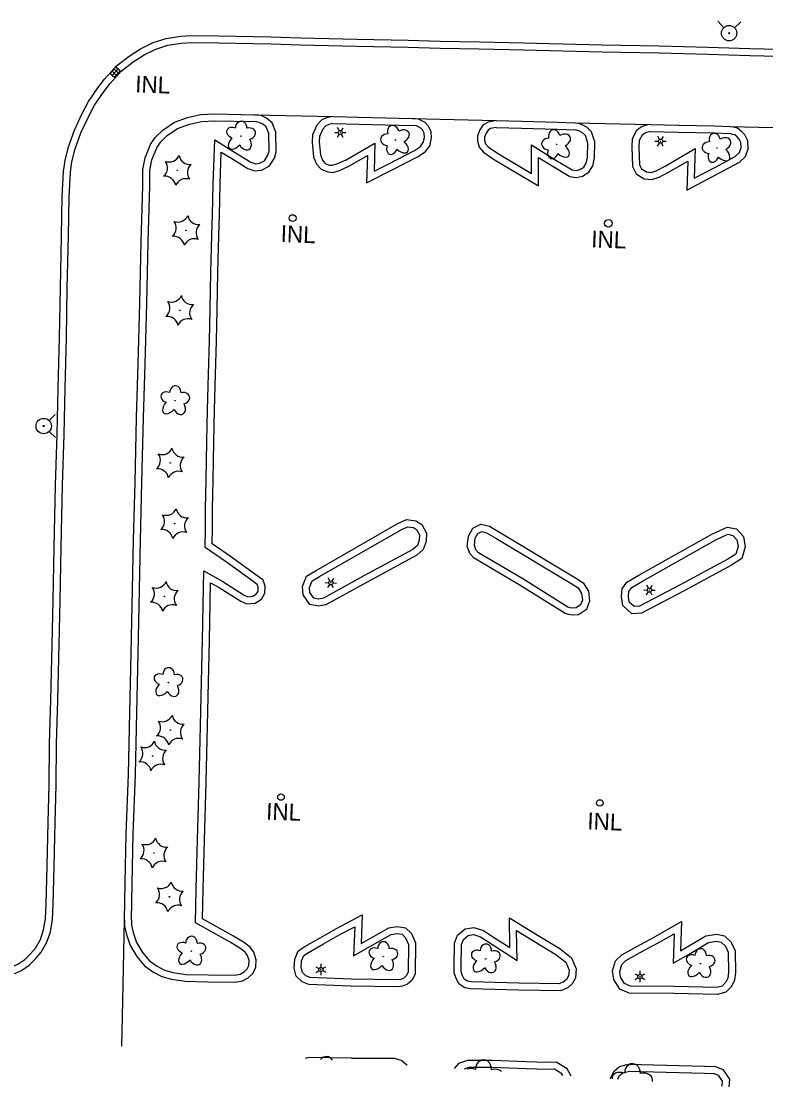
# Model space of a CAD drawing. Extents: x 588843 to 2552415, y 180129 to 269402.
# Drawn here: x 604807.2 to 605073.1, y 182744.4 to 183125.3 of the extents above; entities that cross this region are included whole.
import ezdxf

# ---------------------------------------------------------------- set-up
doc = ezdxf.new("R2010")
doc.units = 0
for name, color, linetype in [('E_DRN', 7, 'Continuous'), ('E_DRN_Text', 7, 'Continuous'), ('E_DWY', 7, 'Continuous'), ('E_LAND_Vegetation', 7, 'Continuous'), ('E_LTG', 7, 'Continuous'), ('E_RDWY_C_and_G', 7, 'Continuous'), ('E_UTL_WHydrant', 7, 'Continuous')]:
    doc.layers.add(name, color=color, linetype=linetype)

# ---------------------------------------------------------------- blocks, each defined once
blk = doc.blocks.new('INLT_56_1')
at = {"layer": 'E_DRN_Text'}
blk.add_text('INL', height=39.37, dxfattribs=at).set_placement((-36.2, -19.7))
blk = doc.blocks.new('INLO_2')
at = {"layer": 'E_DRN'}
for p, q in [((6.6, -13.1), (6.6, 0)), ((13.1, -13.1), (13.1, 0)), ((19.7, -6.6), (0, -6.6))]:
    blk.add_line(p, q, dxfattribs=at)
blk.add_lwpolyline([(0, -13.1), (19.7, -13.1), (19.7, 0), (0, 0)], close=True, dxfattribs=at)
blk = doc.blocks.new('DTRE_3')
at = {"layer": 'E_LAND_Vegetation'}
blk.add_circle((-0.6, 0), 0.601, dxfattribs=at)
for centre, major_axis, ratio in [((-6.1, 17.5), (4.5, -16.3), 0.782863), ((13.3, 9), (-17.3, -9.6), 0.691916), ((-19.3, 0.5), (16.2, -0.4), 0.832022), ((-8.2, -17.2), (5.9, 15.9), 0.716896), ((11.6, -12.2), (-16.4, 15), 0.560249)]:
    blk.add_ellipse(centre, major_axis=major_axis, ratio=ratio, start_param=1.570796, end_param=4.712389, dxfattribs=at)
blk = doc.blocks.new('CTRE_3')
at = {"layer": 'E_LAND_Vegetation'}
blk.add_circle((0, 0), 0.733, dxfattribs=at)
for centre, start, end in [((-39.3, 29.4), 280.2067, 5.9716), ((5.9, 49), 220.2113, 305.9762), ((45.4, 19.3), 160.2113, 245.9762), ((-45.4, -19.3), 340.2113, 65.9762), ((-5.9, -49), 40.2113, 125.9762), ((39.5, -29.6), 100.2511, 185.9272)]:
    blk.add_arc(centre, 25.8, start, end, dxfattribs=at)
blk = doc.blocks.new('LPOL_3')
at = {"layer": 'E_LTG'}
for p, q in [((-13.1, 0), (-4.9, 0)), ((-2.5, 4.3), (-6.6, 11.4)), ((2.5, 4.3), (6.6, 11.4)), ((4.9, 0), (13.1, 0)), ((-6.6, -11.4), (-2.5, -4.3)), ((6.6, -11.4), (2.5, -4.3))]:
    blk.add_line(p, q, dxfattribs=at)
for radius in [4.92, 4.92, 4.92, 0.41]:
    blk.add_circle((0, 0), radius, dxfattribs=at)
blk = doc.blocks.new('HYD_2')
at = {"layer": 'E_UTL_WHydrant'}
for p, q in [((-12.6, 12.6), (-27.3, 27.3)), ((12.6, 12.6), (27.3, 27.3))]:
    blk.add_line(p, q, dxfattribs=at)
for radius in [18, 1.38]:
    blk.add_circle((0, 0), radius, dxfattribs=at)

msp = doc.modelspace()

# ---------------------------------------------------------------- linework, layer by layer
at = {"layer": 'E_DRN'}
for centre, radius in [((604904.07, 183054.93), 1.23), ((604899.92, 182847.97), 1.17), ((605013.83, 182845.86), 1.17)]:
    msp.add_circle(centre, radius, dxfattribs=at)
msp.add_ellipse((605016.88, 183053.06), major_axis=(-0.05, -1.36), ratio=0.999981, dxfattribs=at)
at = {"layer": 'E_DWY'}
for points in [[(604882.01, 183076.45), (604888.04, 183072.63), (604890.63, 183071.86), (604892.98, 183072.07), (604895.74, 183073.55), (604897.55, 183076.37), (604898.15, 183078.6), (604898.02, 183085.62), (604896.74, 183089), (604894.78, 183090.71), (604892.82, 183091.57), (604890.99, 183091.88)], [(604917.87, 183091.15), (604916.23, 183090.76), (604914.46, 183090.06), (604912.69, 183088.14), (604911.18, 183084.7), (604911.01, 183082.11), (604911.59, 183076.89), (604912.62, 183074.27), (604914.26, 183072.4), (604916.6, 183071.45), (604918.55, 183071.28), (604920.79, 183071.93), (604924.35, 183073.57), (604930.83, 183077.33), (604930.52, 183067.59), (604939.62, 183072.16), (604948.89, 183076.94), (604951.52, 183078.77), (604953.07, 183080.82), (604953.69, 183083.47), (604953.6, 183085.93), (604952.54, 183087.86), (604951.48, 183089.12), (604949.06, 183090.31), (604946.98, 183090.55)], [(604883.35, 183078.56), (604889.09, 183074.93), (604890.89, 183074.39), (604892.24, 183074.52), (604893.98, 183075.45), (604895.23, 183077.4), (604895.64, 183078.91), (604895.53, 183085.14), (604894.62, 183087.53), (604893.43, 183088.57), (604892.1, 183089.15), (604890.58, 183089.41)], [(604918.44, 183088.72), (604916.99, 183088.37), (604915.91, 183087.94), (604914.81, 183086.75), (604913.65, 183084.09), (604913.52, 183082.16), (604914.04, 183077.5), (604914.79, 183075.59), (604915.75, 183074.49), (604917.19, 183073.91), (604918.31, 183073.81), (604919.91, 183074.28), (604923.2, 183075.79), (604933.48, 183081.75), (604933.15, 183071.71), (604938.48, 183074.39), (604947.6, 183079.09), (604949.77, 183080.59), (604950.76, 183081.91), (604951.18, 183083.71), (604951.12, 183085.24), (604950.46, 183086.44), (604949.9, 183087.11), (604948.35, 183087.87), (604946.69, 183088.07)], [(604976.26, 183089.75), (604973.89, 183089.28), (604972.18, 183088.23), (604970.92, 183086.51), (604970.15, 183084.3), (604970.08, 183082.55), (604970.69, 183080.26), (604972.24, 183078.48), (604975.89, 183076.02), (604991.92, 183066.43), (604991.9, 183076.57), (604996.19, 183073.92), (605003.11, 183069.83), (605005.46, 183069.45), (605007.67, 183069.96), (605009.9, 183071.39), (605011.29, 183073.65), (605011.93, 183076.33), (605012.09, 183082.14), (605010.85, 183085.82), (605009.14, 183087.47), (605007.28, 183088.44), (605005.7, 183088.92)], [(604976.74, 183087.29), (604974.81, 183086.92), (604973.91, 183086.36), (604973.16, 183085.33), (604972.63, 183083.83), (604972.6, 183082.83), (604972.96, 183081.46), (604973.91, 183080.37), (604977.23, 183078.13), (604989.41, 183070.84), (604989.39, 183081.07), (604997.49, 183076.06), (605003.98, 183072.22), (605005.38, 183071.99), (605006.68, 183072.3), (605008.07, 183073.18), (605008.95, 183074.62), (605009.44, 183076.66), (605009.58, 183081.76), (605008.68, 183084.44), (605007.66, 183085.42), (605006.33, 183086.12), (605004.98, 183086.52)], [(605031.17, 183088.34), (605028.99, 183087.72), (605026.96, 183086.22), (605025.41, 183083.32), (605025.29, 183080.36), (605025.54, 183073.4), (605026.78, 183070.77), (605029.62, 183069.02), (605032.43, 183068.71), (605034.99, 183069.59), (605038.32, 183071.35), (605045.26, 183075.34), (605044.86, 183064.98), (605056.3, 183070.98)], [(605056.32, 183070.99), (605063.7, 183074.94), (605065.85, 183077.01), (605066.79, 183079.75), (605066.72, 183082.6), (605065.64, 183084.67), (605064.58, 183085.81), (605063.04, 183087.14), (605061.87, 183087.27), (605061.32, 183087.51)], [(605031.85, 183085.93), (605030.11, 183085.44), (605028.9, 183084.55), (605027.88, 183082.65), (605027.8, 183080.36), (605028.02, 183074), (605028.73, 183072.51), (605030.45, 183071.44), (605032.15, 183071.26), (605033.99, 183071.89), (605037.11, 183073.54), (605047.93, 183079.76), (605047.52, 183069.2), (605055.14, 183073.2)], [(605055.14, 183073.2), (605062.22, 183076.98), (605063.68, 183078.39), (605064.28, 183080.13), (605064.23, 183081.96), (605063.57, 183083.21), (605062.84, 183084.01), (605061.99, 183084.74), (605061.23, 183084.83), (605060.34, 183085.21)], [(604872.9, 182944.04), (604872.93, 182951.09), (604873.15, 182961.25), (604873.44, 182975.11), (604873.7, 182986.44), (604874.07, 182999.12), (604874.41, 183011.03), (604874.61, 183022.25), (604874.89, 183035.69), (604875.27, 183048.67), (604875.5, 183056.18), (604875.74, 183067.04), (604876.23, 183082.89), (604883.35, 183078.56)], [(604875.4, 182944.03), (604875.43, 182951.06), (604875.64, 182961.2), (604875.94, 182975.05), (604876.2, 182986.37), (604876.57, 182999.05), (604876.91, 183010.98), (604877.11, 183022.2), (604877.39, 183035.63), (604877.77, 183048.59), (604878, 183056.11), (604878.24, 183066.97), (604878.6, 183078.52), (604882.05, 183076.42)], [(604871.19, 182873.54), (604871.49, 182889.16), (604871.83, 182904.01), (604872.37, 182928.84), (604879.1, 182925), (604886.73, 182920.18), (604888.12, 182919.6), (604889.89, 182919.77), (604891.09, 182920.49), (604891.72, 182921.58), (604891.77, 182922.99), (604891.46, 182923.94), (604889, 182925.8), (604880.42, 182931.94), (604872.81, 182937.23), (604872.9, 182944.04)], [(604873.69, 182873.49), (604873.99, 182889.1), (604874.33, 182903.95), (604874.78, 182924.59), (604877.81, 182922.86), (604885.57, 182917.96), (604887.73, 182917.05), (604890.68, 182917.33), (604892.93, 182918.67), (604894.19, 182920.87), (604894.29, 182923.34), (604893.58, 182925.47), (604890.48, 182927.81), (604881.86, 182933.99), (604875.33, 182938.53), (604875.4, 182944.01)], [(604846.46, 182804.04), (604846.53, 182802.15), (604847.13, 182799.54), (604848.35, 182795.97), (604850.44, 182792.42), (604852.91, 182789.45), (604855.66, 182787.46), (604858.25, 182786.13), (604861.28, 182785.31), (604866.01, 182784.59), (604873.88, 182784.47), (604883.39, 182784.28), (604885.29, 182784.68), (604886.73, 182785.44), (604887.88, 182786.52), (604888.46, 182787.79), (604888.53, 182789.49), (604887.95, 182791.39), (604887.12, 182792.54), (604885.17, 182793.97), (604881.73, 182796.04), (604869.42, 182802.97), (604869.59, 182815.07), (604870.14, 182832.62), (604870.65, 182853.34), (604871.19, 182873.54)], [(604843.96, 182803.95), (604844.04, 182801.82), (604844.73, 182798.85), (604846.06, 182794.92), (604848.39, 182790.98), (604851.19, 182787.61), (604854.35, 182785.32), (604857.34, 182783.78), (604860.76, 182782.85), (604865.8, 182782.1), (604873.83, 182781.97), (604883.62, 182781.77), (604886.15, 182782.3), (604888.19, 182783.39), (604889.95, 182785.02), (604890.94, 182787.2), (604891.04, 182789.81), (604890.22, 182792.52), (604888.91, 182794.33), (604886.56, 182796.05), (604882.98, 182798.2), (604871.94, 182804.42), (604872.09, 182815.01), (604872.64, 182832.55), (604873.15, 182853.28), (604873.69, 182873.47)], [(604919.79, 182800.99), (604928.93, 182805.88), (604928.54, 182795.58), (604935.94, 182799.85), (604938.46, 182801.28), (604941.46, 182801.7), (604944.39, 182801.26), (604946.52, 182799.14), (604948.02, 182795.82), (604947.82, 182784.83), (604946.74, 182782.56), (604945.14, 182781.08), (604943.32, 182780.33), (604941.64, 182780.12), (604924.82, 182780.37)], [(604920.97, 182798.79), (604926.27, 182801.62), (604925.86, 182791.16), (604937.18, 182797.67), (604939.28, 182798.87), (604941.45, 182799.18), (604943.2, 182798.91), (604944.43, 182797.69), (604945.51, 182795.3), (604945.33, 182785.41), (604944.69, 182784.07), (604943.78, 182783.22), (604942.68, 182782.77), (604941.5, 182782.62), (604924.86, 182782.87)], [(604984.87, 182778.95), (604967.66, 182779.41), (604965.62, 182779.78), (604963.51, 182781.12), (604962.44, 182783.13), (604961.84, 182785.19), (604961.81, 182787.53), (604961.92, 182795.71), (604962.95, 182798.59), (604965.72, 182800.85), (604968.83, 182801.38), (604972.27, 182800.31), (604975.53, 182798.14)], [(604975.5, 182798.16), (604981.69, 182794.15), (604981.52, 182804.81), (604991.81, 182798.44), (604999.48, 182793.78), (605003.73, 182790.51), (605005.39, 182786.54), (605005.11, 182783.35), (605003.93, 182781.19), (605002.52, 182779.89), (604999.84, 182778.68), (604984.89, 182778.94)], [(605033.62, 182798.16), (605043.03, 182803.48), (605042.63, 182792.99), (605045, 182794.37), (605051.71, 182798.38), (605055.61, 182799), (605058.4, 182798.4), (605060.78, 182796.15), (605062.19, 182793.04), (605062.32, 182785.18), (605061.96, 182782.55), (605060.86, 182780.27), (605058.77, 182778.19), (605055.9, 182777.4), (605040.27, 182777.7)], [(604924.76, 182780.37), (604909.84, 182780.94), (604907.43, 182781.96), (604905.4, 182783.98), (604904.57, 182786.82), (604904.83, 182789.99), (604906.01, 182793.01), (604908.46, 182794.6), (604913.93, 182797.66), (604919.73, 182800.96)], [(604924.86, 182782.87), (604910.39, 182783.43), (604908.85, 182784.07), (604907.62, 182785.29), (604907.1, 182787.08), (604907.29, 182789.42), (604908.05, 182791.35), (604909.76, 182792.46), (604915.16, 182795.48), (604920.97, 182798.79)], [(604984.94, 182781.44), (604967.92, 182781.9), (604966.55, 182782.15), (604965.41, 182782.88), (604964.77, 182784.08), (604964.33, 182785.57), (604964.31, 182787.52), (604964.41, 182795.26), (604965.07, 182797.09), (604966.79, 182798.5), (604968.66, 182798.82), (604971.18, 182798.03), (604974.14, 182796.06)], [(604974.14, 182796.06), (604984.27, 182789.5), (604984.1, 182800.28), (604990.5, 182796.31), (604998.06, 182791.71), (605001.68, 182788.93), (605002.85, 182786.14), (605002.67, 182784.09), (605001.93, 182782.75), (605001.12, 182782), (604999.33, 182781.19), (604984.94, 182781.44)], [(605040.29, 182777.7), (605024.25, 182777.91), (605020.92, 182779.27), (605018.86, 182782.71), (605018.39, 182785.8), (605019.4, 182789.38), (605021.65, 182791.6), (605028.15, 182795.15), (605033.65, 182798.17)], [(605034.86, 182795.98), (605040.36, 182799.1), (605039.96, 182788.54), (605046.27, 182792.21), (605052.58, 182795.99), (605055.54, 182796.46), (605057.19, 182796.1), (605058.7, 182794.67), (605059.7, 182792.48), (605059.81, 182785.33), (605059.54, 182783.28), (605058.79, 182781.74), (605057.47, 182780.42), (605055.59, 182779.91), (605040.32, 182780.2)], [(605040.32, 182780.2), (605024.76, 182780.4), (605022.64, 182781.27), (605021.26, 182783.58), (605020.94, 182785.64), (605021.63, 182788.07), (605023.15, 182789.57), (605029.35, 182792.96), (605034.86, 182795.98)], [(604925.1, 182754.59), (604909.76, 182754.88), (604908.54, 182754.55)], [(604925.05, 182754.6), (604940.41, 182754.61), (604943.13, 182753.78), (604944.98, 182752.11)], [(604987.68, 182753.27), (604975.31, 182753.74), (604966.55, 182753.77), (604963.31, 182752.73), (604961.83, 182750.99)], [(605003.62, 182748.19), (605002.09, 182750.81), (604998.24, 182753.21), (604995, 182753.08), (604987.64, 182753.27)], [(605017.66, 182747.25), (605017.69, 182747.67), (605018.89, 182750), (605020.83, 182751.64), (605024.08, 182752.45), (605028.53, 182752.39), (605051.25, 182751.81)], [(605051.28, 182751.81), (605055.18, 182751.66), (605057.7, 182750.54), (605060.11, 182747.1), (605059.85, 182744.43)], [(604987.58, 182750.77), (604975.26, 182751.24), (604966.93, 182751.27), (604965.32, 182750.75)], [(605000.61, 182748.39), (605000.24, 182749.01), (604997.57, 182750.68), (604995.02, 182750.58), (604987.58, 182750.77)], [(605020.2, 182747.08), (605020.89, 182748.41), (605022, 182749.35), (605024.37, 182749.95), (605028.48, 182749.89), (605051.18, 182749.31)], [(605051.18, 182749.31), (605054.61, 182749.18), (605056.05, 182748.53), (605057.54, 182746.42), (605057.37, 182744.76), (605057.26, 182744.61)]]:
    msp.add_lwpolyline(points, dxfattribs=at)
for points in [[(604941.47, 182945.59), (604944.75, 182947.2), (604948.09, 182946.75), (604950.26, 182945.37), (604951.89, 182942.29), (604951.77, 182939.28), (604950.76, 182936.46), (604948.44, 182934.45), (604930.71, 182924.81), (604915.95, 182916.65), (604913.28, 182916.16), (604910.18, 182916.84), (604907.83, 182920.22), (604907.62, 182923.2), (604908.99, 182926.97), (604912.48, 182928.99)], [(604942.57, 182943.35), (604945.17, 182944.62), (604947.21, 182944.34), (604948.36, 182943.61), (604949.36, 182941.71), (604949.29, 182939.76), (604948.63, 182937.92), (604947.01, 182936.52), (604929.51, 182927), (604915.1, 182919.04), (604913.32, 182918.71), (604911.67, 182919.07), (604910.28, 182921.08), (604910.15, 182922.85), (604911.03, 182925.26), (604913.73, 182926.83)], [(605005.14, 182926.28), (605007.85, 182924.61), (605009.73, 182921.53), (605010.18, 182918), (605009.01, 182915.06), (605006.18, 182913.1), (605003.94, 182913.01), (605002.67, 182913.21), (605001.4, 182913.57), (604984.97, 182923.86), (604968.88, 182933.35), (604967.33, 182935.04), (604966.45, 182937.66), (604966.87, 182941.23), (604968.41, 182944.05), (604971.34, 182945.58), (604974.38, 182944.78), (604977.94, 182942.61)], [(605003.83, 182924.15), (605006.03, 182922.79), (605007.32, 182920.69), (605007.62, 182918.32), (605006.97, 182916.68), (605005.36, 182915.57), (605004.08, 182915.52), (605003.21, 182915.65), (605002.43, 182915.88), (604986.27, 182926), (604970.47, 182935.32), (604969.53, 182936.34), (604969, 182937.92), (604969.29, 182940.46), (604970.24, 182942.19), (604971.64, 182942.92), (604973.39, 182942.46), (604976.64, 182940.47)], [(605054.01, 182942.08), (605059.25, 182944.51), (605062.59, 182943.82), (605065.14, 182941.06), (605065.76, 182937.39), (605064.54, 182933.21), (605060.86, 182930.91), (605043.98, 182921.72), (605028.7, 182913.71), (605025.24, 182913.48), (605022.01, 182916.42), (605021.51, 182919.57), (605021.77, 182922.42), (605023.52, 182924.83), (605027.78, 182927.3)], [(605055.06, 182939.81), (605059.55, 182941.89), (605061.3, 182941.53), (605062.8, 182939.9), (605063.2, 182937.54), (605062.41, 182934.83), (605059.6, 182933.07), (605042.8, 182923.93), (605028, 182916.17), (605026.14, 182916.05), (605024.34, 182917.68), (605024.03, 182919.65), (605024.19, 182921.51), (605025.23, 182922.94), (605029.03, 182925.14)]]:
    msp.add_lwpolyline(points, close=True, dxfattribs=at)
at = {"layer": 'E_LAND_Vegetation'}
for centre, major_axis, ratio, start_param, end_param in [((604916.09, 182751.74), (-0.08, -3.45), 0.832022, 2.262884, 3.945971), ((604972.26, 182750.56), (-0.08, -3.45), 0.832022, 1.570796, 4.712389), ((605025.49, 182749.2), (-0.08, -3.45), 0.832022, 1.570796, 4.712389), ((604968.49, 182748.18), (3.4, -1.25), 0.716896, 1.570796, 2.470545), ((604975.89, 182747.77), (-3.48, -0.96), 0.782863, 3.611691, 4.712389), ((605021.72, 182746.82), (3.4, -1.25), 0.716896, 1.570796, 3.472384), ((605029.11, 182746.41), (-3.48, -0.96), 0.782863, 2.748649, 4.712389)]:
    msp.add_ellipse(centre, major_axis=major_axis, ratio=ratio, start_param=start_param, end_param=end_param, dxfattribs=at)
at = {"layer": 'E_RDWY_C_and_G'}
for points in [[(604821.78, 183062.63), (604822.24, 183071.58), (604822.79, 183075.48), (604824, 183080.43), (604826.16, 183086.32), (604828.82, 183092.06), (604831.21, 183096.57), (604834.52, 183101.45), (604836.92, 183104.59), (604841.13, 183109.31), (604845.64, 183112.83), (604849.77, 183115.46), (604854.29, 183117.67), (604858.95, 183119.14), (604864.09, 183119.96), (604867.79, 183120.22), (604877.61, 183120.07)], [(604824.28, 183062.5), (604824.73, 183071.35), (604825.25, 183075.01), (604826.4, 183079.7), (604828.47, 183085.36), (604831.06, 183090.95), (604833.36, 183095.28), (604836.55, 183099.99), (604838.85, 183103), (604842.85, 183107.48), (604847.08, 183110.79), (604851, 183113.27), (604855.22, 183115.34), (604859.52, 183116.7), (604864.37, 183117.48), (604867.86, 183117.72), (604877.57, 183117.57)], [(604877.56, 183117.57), (604896.28, 183117.19), (604906.94, 183116.9), (604926.93, 183116.36), (604945.32, 183116.05), (604956.78, 183115.72), (604970.75, 183115.41), (604986.52, 183115.09), (605014.5, 183114.41), (605034.99, 183113.97)], [(604877.61, 183120.07), (604896.34, 183119.69), (604907.01, 183119.39), (604926.98, 183118.86), (604945.38, 183118.55), (604956.84, 183118.22), (604970.8, 183117.91), (604986.58, 183117.59), (605014.56, 183116.91), (605035.05, 183116.47)], [(605034.98, 183113.97), (605052.34, 183113.53), (605067.38, 183113.06), (605087.95, 183112.56)], [(605035.05, 183116.47), (605052.41, 183116.03), (605067.45, 183115.56), (605087.82, 183115.06)], [(604848.96, 183002.78), (604849.48, 183024.58), (604850.01, 183046.43), (604850.53, 183066.52), (604850.62, 183072.28), (604851.35, 183076.48), (604853.34, 183081.29), (604855.02, 183083.79), (604857.71, 183086.41), (604861.83, 183089.21), (604866.57, 183090.89), (604871.19, 183092.01), (604876.15, 183092.15), (604890.62, 183091.91)], [(604890.51, 183091.91), (604918.5, 183091.22), (604927.77, 183090.99), (604942.11, 183090.69), (604946.75, 183090.57)], [(604851.46, 183002.72), (604851.98, 183024.52), (604852.51, 183046.37), (604853.03, 183066.47), (604853.12, 183072.05), (604853.76, 183075.78), (604855.56, 183080.1), (604856.95, 183082.18), (604859.3, 183084.47), (604862.97, 183086.96), (604867.29, 183088.49), (604871.53, 183089.52), (604876.17, 183089.65), (604890.58, 183089.41)], [(604918.44, 183088.72), (604927.71, 183088.49), (604942.05, 183088.19), (604946.69, 183088.07)], [(604946.75, 183090.57), (604976.79, 183089.79), (604985.95, 183089.63), (604998.67, 183089.2), (605005.05, 183089.02)], [(604976.74, 183087.29), (604985.89, 183087.13), (604998.59, 183086.7), (605004.98, 183086.52)], [(605005.05, 183089.02), (605031.93, 183088.43), (605041.92, 183088.11), (605054.83, 183087.92), (605060.43, 183087.71)], [(605060.43, 183087.71), (605090.92, 183086.98), (605102.68, 183086.59), (605119.89, 183086.12)], [(605031.85, 183085.93), (605041.86, 183085.61), (605054.77, 183085.43), (605060.34, 183085.21)], [(604819.42, 182959.51), (604819.94, 182977.66), (604820.29, 182994.18), (604820.76, 183012.23), (604821.1, 183029.88), (604821.47, 183048.61), (604821.78, 183062.63)], [(604821.91, 182959.43), (604822.44, 182977.6), (604822.79, 182994.12), (604823.26, 183012.17), (604823.59, 183029.83), (604823.97, 183048.56), (604824.28, 183062.57)], [(604847.29, 182939.79), (604847.77, 182960.46), (604848.35, 182983.58), (604848.96, 183002.8)], [(604849.79, 182939.73), (604850.27, 182960.4), (604850.85, 182983.51), (604851.46, 183002.72)], [(604815.99, 182809.79), (604816.34, 182823.18), (604816.72, 182838.96), (604817.12, 182852.29), (604817.28, 182867), (604817.72, 182882.72), (604818.14, 182902.53), (604818.57, 182918.3), (604818.9, 182937.2), (604819.42, 182959.51)], [(604818.49, 182809.73), (604818.84, 182823.12), (604819.22, 182838.89), (604819.62, 182852.24), (604819.78, 182866.95), (604820.22, 182882.66), (604820.64, 182902.47), (604821.07, 182918.24), (604821.4, 182937.15), (604821.91, 182959.45)], [(604845.94, 182878.35), (604846.28, 182893.88), (604846.71, 182916.43), (604847.29, 182939.8)], [(604848.44, 182878.3), (604848.78, 182893.83), (604849.21, 182916.38), (604849.79, 182939.73)], [(604843.05, 182758.92), (604843.35, 182769.35), (604843.96, 182804.1), (604844.28, 182817.18), (604844.64, 182834.85), (604845.39, 182856.08), (604845.94, 182878.36)], [(604846.46, 182804.04), (604846.78, 182817.12), (604847.14, 182834.78), (604847.89, 182856), (604848.44, 182878.3)], [(604649.13, 182786.89), (604659.61, 182786.6), (604673.98, 182786.22), (604684.93, 182786.02), (604701.6, 182785.61), (604716.25, 182785.16), (604734.02, 182784.82), (604751.78, 182784.37), (604766.2, 182784.1), (604784.58, 182783.62), (604798.33, 182783.38), (604802.86, 182784.11), (604807.18, 182786), (604810, 182787.92), (604812.2, 182790.08), (604814.27, 182792.54), (604816.26, 182796.06), (604817.56, 182799.84), (604818.28, 182804.21), (604818.49, 182809.7)], [(604649.2, 182789.39), (604659.67, 182789.1), (604674.03, 182788.72), (604684.99, 182788.52), (604701.67, 182788.11), (604716.31, 182787.66), (604734.07, 182787.32), (604751.84, 182786.87), (604766.25, 182786.6), (604784.64, 182786.12), (604798.15, 182785.88), (604802.15, 182786.52), (604805.96, 182788.2), (604808.41, 182789.86), (604810.36, 182791.78), (604812.21, 182793.98), (604813.97, 182797.09), (604815.12, 182800.45), (604815.79, 182804.46), (604815.99, 182809.79)]]:
    msp.add_lwpolyline(points, dxfattribs=at)

# ---------------------------------------------------------------- block references
at = {"layer": 'E_DRN', "xscale": 0.1524003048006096, "yscale": 0.15240030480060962, "rotation": 48.26796987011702}
msp.add_blockref('INLO_2', (604838.94, 183106.66), dxfattribs=at)
at = {"layer": 'E_DRN_Text', "xscale": 0.1524003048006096, "yscale": 0.1524003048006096, "rotation": -2.1991875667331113}
for p in [(604853.39, 183102.69), (604905.35, 183049.18), (605016.29, 183047.32), (604900.15, 182842.73), (605014.9, 182839.21)]:
    msp.add_blockref('INLT_56_1', p, dxfattribs=at)
at = {"layer": 'E_LAND_Vegetation', "xscale": 0.1524003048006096}
for name, p, yscale, rotation in [('DTRE_3', (604885.63, 183084.16), 0.15240030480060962, -89.8412815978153), ('DTRE_3', (604940.91, 183082.82), 0.15240030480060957, -1.075884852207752), ('DTRE_3', (604998.44, 183081.3), 0.15240030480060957, -1.075884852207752), ('DTRE_3', (605055.78, 183079.98), 0.15240030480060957, -1.075884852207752), ('CTRE_3', (604862.93, 183072.01), 0.15240030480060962, -89.8412815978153), ('CTRE_3', (604866.02, 183050.54), 0.15240030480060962, -89.8412815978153), ('CTRE_3', (604863.75, 183021.93), 0.15240030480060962, -89.8412815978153), ('DTRE_3', (604862.11, 182989.58), 0.15240030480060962, -89.8412815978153), ('CTRE_3', (604860.38, 182967.41), 0.15240030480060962, -89.8412815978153), ('CTRE_3', (604861.9, 182945.71), 0.15240030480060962, -89.8412815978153), ('CTRE_3', (604858.25, 182919.7), 0.15240030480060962, -89.8412815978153), ('DTRE_3', (604859.71, 182888.8), 0.15240030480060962, -89.8412815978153), ('CTRE_3', (604860.43, 182871.92), 0.15240030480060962, -89.8412815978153), ('CTRE_3', (604854.1, 182862.67), 0.15240030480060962, -89.8412815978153), ('CTRE_3', (604854.54, 182827.98), 0.15240030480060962, -89.8412815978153), ('CTRE_3', (604860.1, 182812.29), 0.15240030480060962, -89.8412815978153), ('DTRE_3', (604867.88, 182792.8), 0.15240030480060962, -89.8412815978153), ('DTRE_3', (604936.45, 182790.85), 0.15240030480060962, -89.8412815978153), ('DTRE_3', (604973.05, 182790.03), 0.15240030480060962, -89.8412815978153), ('DTRE_3', (605049.77, 182788.36), 0.15240030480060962, -89.8412815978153)]:
    msp.add_blockref(name, p, dxfattribs=dict(at, yscale=yscale, rotation=rotation))
at = {"layer": 'E_LTG', "xscale": 0.1524003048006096}
for p, yscale, rotation in [((604921.13, 183085.54), 0.15240030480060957, -1.075884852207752), ((605035.5, 183082.42), 0.15240030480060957, -1.075884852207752), ((604917.74, 182924.56), 0.1524003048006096, -2.1991875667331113), ((605031.54, 182921.96), 0.1524003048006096, -2.1991875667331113), ((604914.15, 182786.32), 0.15240030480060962, -89.8412815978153), ((605028.14, 182783.8), 0.15240030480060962, -89.8412815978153)]:
    msp.add_blockref('LPOL_3', p, dxfattribs=dict(at, yscale=yscale, rotation=rotation))
at = {"layer": 'E_UTL_WHydrant', "xscale": 0.1524003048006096}
for p, yscale, rotation in [((605060, 183121.05), 0.15240030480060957, -1.075884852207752), ((604815.15, 182980.61), 0.15240030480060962, -89.8412815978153)]:
    msp.add_blockref('HYD_2', p, dxfattribs=dict(at, yscale=yscale, rotation=rotation))

doc.saveas('drawing.dxf')
